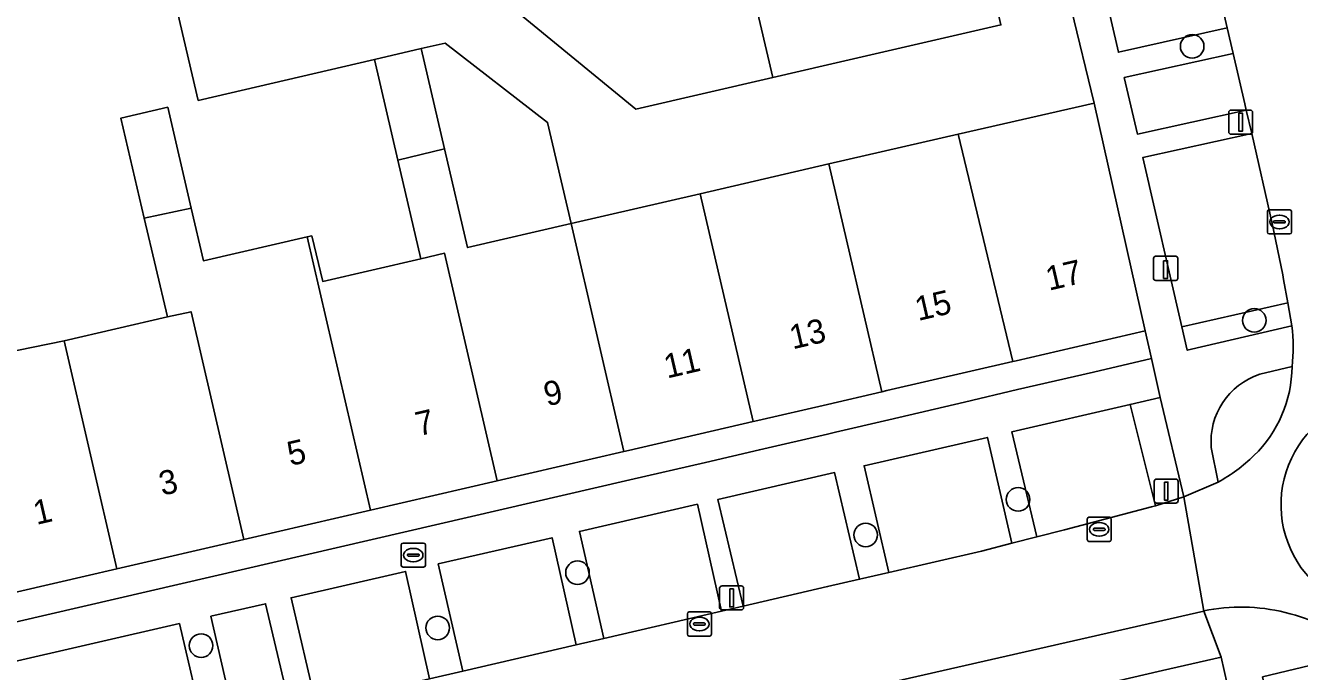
# Model space of a CAD drawing. Extents: x 156412 to 157779, y 382335 to 383768.
# Drawn here: x 156966.7 to 157019.6, y 383218.9 to 383245.7 of the extents above; entities that cross this region are included whole.
import ezdxf

# ---------------------------------------------------------------- set-up
doc = ezdxf.new("R2010")
doc.units = 0
for name, color, linetype in [('IMGEO_Berm_groen', 7, 'Continuous'), ('IMGEO_Boom', 7, 'Continuous'), ('IMGEO_Brandkraan', 7, 'Continuous'), ('IMGEO_Erf', 7, 'Continuous'), ('IMGEO_Kolk', 7, 'Continuous'), ('IMGEO_Laadpaal', 7, 'Continuous'), ('IMGEO_Lichtmast', 7, 'Continuous'), ('IMGEO_Pand', 7, 'Continuous'), ('IMGEO_Pand_nummerreeks', 7, 'Continuous'), ('IMGEO_Parkeervlak_open', 7, 'Continuous'), ('IMGEO_Rijbaan_lokaal_gesloten', 7, 'Continuous'), ('IMGEO_Rijbaan_lokaal_open', 7, 'Continuous'), ('IMGEO_Voetpad_open', 7, 'Continuous')]:
    doc.layers.add(name, color=color, linetype=linetype)

msp = doc.modelspace()

# ---------------------------------------------------------------- linework, layer by layer
at = {"layer": 'IMGEO_Berm_groen'}
for points in [[(157019.263, 383231.508), (157017.921, 383231.192)], [(157015.913, 383228.149), (157016.192, 383226.711)]]:
    msp.add_lwpolyline(points, dxfattribs=at)
for centre, radius, start, end in [((157014.034, 383231.565), 5.229, 314.2509, 359.3782), ((157018.836, 383228.404), 2.935, 108.1768, 184.9835), ((157012.646, 383233.04), 7.255, 299.2615, 313.9725)]:
    msp.add_arc(centre, radius, start, end, dxfattribs=at)
at = {"layer": 'IMGEO_Boom'}
for centre in [(157015.12, 383244.797), (157017.696, 383233.43), (157007.901, 383226), (157001.581, 383224.526), (156989.629, 383222.961), (156983.834, 383220.669), (156974.021, 383219.934)]:
    msp.add_circle(centre, 0.489, dxfattribs=at)
at = {"layer": 'IMGEO_Brandkraan'}
for p, q in [((156982.321, 383223.263), (156982.321, 383224.115)), ((156982.396, 383224.189), (156983.248, 383224.189)), ((156983.322, 383224.115), (156983.322, 383223.263)), ((156982.58, 383223.683), (156982.58, 383223.695)), ((156983.018, 383223.646), (156982.62, 383223.646)), ((156982.623, 383223.732), (156983.021, 383223.732)), ((156982.809, 383223.969), (156982.834, 383223.969)), ((156983.064, 383223.695), (156983.064, 383223.683)), ((156983.248, 383223.189), (156982.396, 383223.189)), ((156982.832, 383223.409), (156982.807, 383223.409))]:
    msp.add_line(p, q, dxfattribs=at)
for points in [[(156982.321, 383223.263), (156982.321, 383224.115)], [(156982.396, 383224.189), (156983.248, 383224.189)], [(156983.322, 383224.115), (156983.322, 383223.263)], [(156983.248, 383223.189), (156982.396, 383223.189)]]:
    msp.add_lwpolyline(points, dxfattribs=at)
for centre, radius, start, end in [((156982.398, 383224.113), 0.0765, 91.552, 178.448), ((156982.398, 383224.113), 0.0765, 91.552, 178.448), ((156983.246, 383224.113), 0.0765, 1.552, 88.448), ((156983.246, 383224.113), 0.0765, 1.552, 88.448), ((156982.62, 383223.692), 0.0403, 85.8775, 175.7526), ((156982.617, 383223.682), 0.0366, 178.938, 274.7102), ((156983.021, 383223.689), 0.043, 264.8664, 352.4533), ((156983.025, 383223.694), 0.0386, 1.7309, 96.639), ((156982.398, 383223.265), 0.0765, 181.552, 268.448), ((156982.398, 383223.265), 0.0765, 181.552, 268.448), ((156983.246, 383223.265), 0.0765, 271.552, 358.448), ((156983.246, 383223.265), 0.0765, 271.552, 358.448)]:
    msp.add_arc(centre, radius, start, end, dxfattribs=at)
for centre, major_axis, ratio, start_param, end_param in [((156982.808, 383223.689), (-0.387, 0.002), 0.722429, 4.712389, 7.853982), ((156982.833, 383223.689), (-0.39, 0.002), 0.717154, 1.570796, 4.712389)]:
    msp.add_ellipse(centre, major_axis=major_axis, ratio=ratio, start_param=start_param, end_param=end_param, dxfattribs=at)
at = {"layer": 'IMGEO_Erf'}
for points in [[(156971.667, 383237.664), (156970.695, 383241.82), (156972.641, 383242.268), (156973.61, 383238.089), (156974.117, 383235.905), (156978.424, 383236.89), (156978.612, 383236.933), (156979.067, 383235.042), (156983.134, 383235.987), (156982.184, 383240.078), (156981.214, 383244.254), (156973.904, 383242.552), (156972.468, 383248.717), (156967.823, 383247.648), (156963.243, 383246.593), (156964.364, 383241.72), (156961.069, 383240.917), (156961.112, 383240.731), (156961.254, 383240.122), (156963.251, 383231.545), (156968.346, 383232.578), (156972.623, 383233.574)], [(156988.391, 383241.642), (156984.144, 383244.936), (156983.143, 383244.704), (156984.117, 383240.54), (156985.073, 383236.45), (156989.363, 383237.444)]]:
    msp.add_lwpolyline(points, close=True, dxfattribs=at)
for points in [[(156986.839, 383246.471), (156992.046, 383242.187), (156997.726, 383243.502), (156996.684, 383248.001)], [(156958.416, 383219.087), (156991.801, 383226.819), (156994.944, 383227.535), (156997.172, 383228.063), (157000, 383228.711), (157000.323, 383228.786), (157002.535, 383229.302), (157005.681, 383230.041), (157007.875, 383230.554), (157011.022, 383231.281), (157013.439, 383231.845), (157013.175, 383232.995), (157007.822, 383231.756), (157007.678, 383231.722), (157002.457, 383230.513), (157002.252, 383230.466), (157000, 383229.945), (156997.105, 383229.275), (156996.91, 383229.23), (156991.747, 383228.034), (156991.556, 383227.99), (156986.3, 383226.773), (156981.044, 383225.557), (156975.788, 383224.34), (156970.533, 383223.123), (156965.263, 383221.903)], [(157016.574, 383218.348), (157016.319, 383219.46), (157013.891, 383218.898), (157010.743, 383218.169)]]:
    msp.add_lwpolyline(points, dxfattribs=at)
at = {"layer": 'IMGEO_Kolk'}
for p, q in [((157018.239, 383237.087), (157018.239, 383237.939)), ((157018.314, 383238.013), (157019.166, 383238.013)), ((157018.727, 383237.793), (157018.752, 383237.793)), ((157019.24, 383237.939), (157019.24, 383237.087)), ((157018.498, 383237.507), (157018.498, 383237.519)), ((157018.936, 383237.47), (157018.538, 383237.47)), ((157018.541, 383237.556), (157018.939, 383237.556)), ((157018.982, 383237.519), (157018.982, 383237.507)), ((157019.166, 383237.013), (157018.314, 383237.013)), ((157018.75, 383237.233), (157018.725, 383237.233)), ((157010.765, 383224.332), (157010.765, 383225.184)), ((157010.84, 383225.258), (157011.692, 383225.258)), ((157011.766, 383225.184), (157011.766, 383224.332)), ((157011.024, 383224.752), (157011.024, 383224.764)), ((157011.462, 383224.715), (157011.064, 383224.715)), ((157011.067, 383224.801), (157011.465, 383224.801)), ((157011.253, 383225.038), (157011.278, 383225.038)), ((157011.508, 383224.764), (157011.508, 383224.752)), ((157011.692, 383224.258), (157010.84, 383224.258)), ((157011.276, 383224.478), (157011.251, 383224.478)), ((156994.186, 383220.404), (156994.186, 383221.256)), ((156994.261, 383221.33), (156995.113, 383221.33)), ((156994.674, 383221.11), (156994.699, 383221.11)), ((156995.187, 383221.256), (156995.187, 383220.404)), ((156994.445, 383220.824), (156994.445, 383220.836)), ((156994.883, 383220.787), (156994.485, 383220.787)), ((156994.488, 383220.873), (156994.886, 383220.873)), ((156994.697, 383220.55), (156994.672, 383220.55)), ((156994.929, 383220.836), (156994.929, 383220.824)), ((156995.113, 383220.33), (156994.261, 383220.33))]:
    msp.add_line(p, q, dxfattribs=at)
for points in [[(157018.239, 383237.087), (157018.239, 383237.939)], [(157018.314, 383238.013), (157019.166, 383238.013)], [(157019.24, 383237.939), (157019.24, 383237.087)], [(157019.166, 383237.013), (157018.314, 383237.013)], [(157010.765, 383224.332), (157010.765, 383225.184)], [(157010.84, 383225.258), (157011.692, 383225.258)], [(157011.766, 383225.184), (157011.766, 383224.332)], [(157011.692, 383224.258), (157010.84, 383224.258)], [(156994.186, 383220.404), (156994.186, 383221.256)], [(156994.261, 383221.33), (156995.113, 383221.33)], [(156995.187, 383221.256), (156995.187, 383220.404)], [(156995.113, 383220.33), (156994.261, 383220.33)]]:
    msp.add_lwpolyline(points, dxfattribs=at)
for centre, radius, start, end in [((157018.316, 383237.937), 0.0765, 91.552, 178.448), ((157018.316, 383237.937), 0.0765, 91.552, 178.448), ((157019.164, 383237.937), 0.0765, 1.552, 88.448), ((157019.164, 383237.937), 0.0765, 1.552, 88.448), ((157018.538, 383237.516), 0.0403, 85.8775, 175.7526), ((157018.535, 383237.506), 0.0366, 178.938, 274.7102), ((157018.939, 383237.513), 0.043, 264.8664, 352.4533), ((157018.943, 383237.518), 0.0386, 1.7309, 96.639), ((157018.316, 383237.089), 0.0765, 181.552, 268.448), ((157018.316, 383237.089), 0.0765, 181.552, 268.448), ((157019.164, 383237.089), 0.0765, 271.552, 358.448), ((157019.164, 383237.089), 0.0765, 271.552, 358.448), ((157010.842, 383225.182), 0.0765, 91.552, 178.448), ((157010.842, 383225.182), 0.0765, 91.552, 178.448), ((157011.69, 383225.182), 0.0765, 1.552, 88.448), ((157011.69, 383225.182), 0.0765, 1.552, 88.448), ((157011.064, 383224.761), 0.0403, 85.8775, 175.7526), ((157011.061, 383224.751), 0.0366, 178.938, 274.7102), ((157011.465, 383224.758), 0.043, 264.8664, 352.4533), ((157011.469, 383224.763), 0.0386, 1.7309, 96.639), ((157010.842, 383224.334), 0.0765, 181.552, 268.448), ((157010.842, 383224.334), 0.0765, 181.552, 268.448), ((157011.69, 383224.334), 0.0765, 271.552, 358.448), ((157011.69, 383224.334), 0.0765, 271.552, 358.448), ((156994.263, 383221.254), 0.0765, 91.552, 178.448), ((156994.263, 383221.254), 0.0765, 91.552, 178.448), ((156995.111, 383221.254), 0.0765, 1.552, 88.448), ((156995.111, 383221.254), 0.0765, 1.552, 88.448), ((156994.263, 383220.406), 0.0765, 181.552, 268.448), ((156994.263, 383220.406), 0.0765, 181.552, 268.448), ((156994.485, 383220.833), 0.0403, 85.8775, 175.7526), ((156994.482, 383220.823), 0.0366, 178.938, 274.7102), ((156994.886, 383220.83), 0.043, 264.8664, 352.4533), ((156994.89, 383220.835), 0.0386, 1.7309, 96.639), ((156995.111, 383220.406), 0.0765, 271.552, 358.448), ((156995.111, 383220.406), 0.0765, 271.552, 358.448)]:
    msp.add_arc(centre, radius, start, end, dxfattribs=at)
for centre, major_axis, ratio, start_param, end_param in [((157018.726, 383237.513), (-0.387, 0.002), 0.722429, 4.712389, 7.853982), ((157018.751, 383237.513), (-0.39, 0.002), 0.717154, 1.570796, 4.712389), ((157011.252, 383224.758), (-0.387, 0.002), 0.722429, 4.712389, 7.853982), ((157011.277, 383224.758), (-0.39, 0.002), 0.717154, 1.570796, 4.712389), ((156994.673, 383220.83), (-0.387, 0.002), 0.722429, 4.712389, 7.853982), ((156994.698, 383220.83), (-0.39, 0.002), 0.717154, 1.570796, 4.712389)]:
    msp.add_ellipse(centre, major_axis=major_axis, ratio=ratio, start_param=start_param, end_param=end_param, dxfattribs=at)
at = {"layer": 'IMGEO_Laadpaal'}
for p, q in [((157013.522, 383236.002), (157013.522, 383235.161)), ((157013.522, 383236.002), (157013.522, 383235.161)), ((157014.438, 383236.086), (157013.597, 383236.086)), ((157014.438, 383236.086), (157013.597, 383236.086)), ((157014.522, 383235.17), (157014.522, 383236.011)), ((157014.522, 383235.17), (157014.522, 383236.011)), ((157013.606, 383235.086), (157014.447, 383235.086)), ((157013.606, 383235.086), (157014.447, 383235.086))]:
    msp.add_line(p, q, dxfattribs=at)
msp.add_lwpolyline([(157013.937, 383235.899), (157014.097, 383235.899), (157014.097, 383235.166), (157013.937, 383235.166), (157013.937, 383235.899)], dxfattribs=at)
for centre, start, end in [((157013.6, 383236.008), 92.4484, 184.2845), ((157013.6, 383236.008), 92.4484, 184.2845), ((157014.444, 383236.008), 2.4484, 94.2845), ((157014.444, 383236.008), 2.4484, 94.2845), ((157013.6, 383235.164), 182.4484, 274.2845), ((157013.6, 383235.164), 182.4484, 274.2845), ((157014.444, 383235.164), 272.4484, 4.2845), ((157014.444, 383235.164), 272.4484, 4.2845)]:
    msp.add_arc(centre, 0.0779, start, end, dxfattribs=at)
at = {"layer": 'IMGEO_Lichtmast'}
for p, q in [((157016.635, 383241.252), (157016.635, 383242.052)), ((157016.635, 383242.052), (157016.635, 383241.252)), ((157016.735, 383242.152), (157017.525, 383242.152)), ((157017.525, 383242.152), (157016.735, 383242.152)), ((157017.625, 383242.052), (157017.625, 383241.252)), ((157017.625, 383241.252), (157017.625, 383242.052)), ((157017.525, 383241.152), (157016.735, 383241.152)), ((157016.735, 383241.152), (157017.525, 383241.152)), ((157013.546, 383225.947), (157013.546, 383226.747)), ((157013.546, 383226.747), (157013.546, 383225.947)), ((157013.646, 383226.847), (157014.436, 383226.847)), ((157014.436, 383226.847), (157013.646, 383226.847)), ((157014.536, 383226.747), (157014.536, 383225.947)), ((157014.536, 383225.947), (157014.536, 383226.747)), ((157014.436, 383225.847), (157013.646, 383225.847)), ((157013.646, 383225.847), (157014.436, 383225.847)), ((156995.525, 383221.515), (156995.525, 383222.315)), ((156995.525, 383222.315), (156995.525, 383221.515)), ((156995.625, 383222.415), (156996.415, 383222.415)), ((156996.415, 383222.415), (156995.625, 383222.415)), ((156996.515, 383222.315), (156996.515, 383221.515)), ((156996.515, 383221.515), (156996.515, 383222.315)), ((156996.415, 383221.415), (156995.625, 383221.415)), ((156995.625, 383221.415), (156996.415, 383221.415))]:
    msp.add_line(p, q, dxfattribs=at)
for points in [[(157017.055, 383242.027), (157017.205, 383242.027), (157017.205, 383241.277), (157017.055, 383241.277), (157017.055, 383242.027)], [(157013.966, 383226.722), (157014.116, 383226.722), (157014.116, 383225.972), (157013.966, 383225.972), (157013.966, 383226.722)], [(156995.945, 383222.29), (156996.095, 383222.29), (156996.095, 383221.54), (156995.945, 383221.54), (156995.945, 383222.29)]]:
    msp.add_lwpolyline(points, dxfattribs=at)
for centre, start, end in [((157016.735, 383242.052), 90, 180), ((157016.735, 383242.052), 90, 180), ((157017.525, 383242.052), 0, 90), ((157017.525, 383242.052), 360, 90), ((157016.735, 383241.252), 180, 270), ((157016.735, 383241.252), 180, 270), ((157017.525, 383241.252), 270, 0), ((157017.525, 383241.252), 270, 0), ((157013.646, 383226.747), 90, 180), ((157013.646, 383226.747), 90, 180), ((157014.436, 383226.747), 0, 90), ((157014.436, 383226.747), 360, 90), ((157013.646, 383225.947), 180, 270), ((157013.646, 383225.947), 180, 270), ((157014.436, 383225.947), 270, 0), ((157014.436, 383225.947), 270, 0), ((156995.625, 383222.315), 90, 180), ((156995.625, 383222.315), 90, 180), ((156996.415, 383222.315), 0, 90), ((156996.415, 383222.315), 360, 90), ((156995.625, 383221.515), 180, 270), ((156995.625, 383221.515), 180, 270), ((156996.415, 383221.515), 270, 0), ((156996.415, 383221.515), 270, 0)]:
    msp.add_arc(centre, 0.1, start, end, dxfattribs=at)
at = {"layer": 'IMGEO_Pand'}
for points in [[(156996.684, 383248.001), (156997.726, 383243.502), (157000, 383244.027), (157007.189, 383245.686), (157006.193, 383250), (157005.927, 383251.153), (157000.927, 383250), (157000, 383249.761), (156996.463, 383248.945)], [(156984.117, 383240.54), (156983.143, 383244.704), (156981.214, 383244.254), (156982.184, 383240.078)], [(156971.667, 383237.664), (156973.61, 383238.089), (156972.641, 383242.268), (156970.695, 383241.82)], [(157005.417, 383241.151), (157007.678, 383231.722), (157007.822, 383231.756), (157013.175, 383232.995), (157011.058, 383242.446)], [(157000.056, 383239.921), (157002.252, 383230.466), (157002.457, 383230.513), (157007.678, 383231.722), (157005.417, 383241.151)], [(156984.117, 383240.54), (156982.184, 383240.078), (156983.134, 383235.987), (156984.117, 383236.216), (156986.3, 383226.773), (156991.556, 383227.99), (156989.363, 383237.444), (156985.073, 383236.45)], [(157000.056, 383239.921), (156994.722, 383238.685), (156996.91, 383229.23), (156997.105, 383229.275), (157000, 383229.945), (157002.252, 383230.466)], [(156989.363, 383237.444), (156991.556, 383227.99), (156991.747, 383228.034), (156996.91, 383229.23), (156994.722, 383238.685)], [(156978.424, 383236.89), (156974.117, 383235.905), (156973.61, 383238.089), (156971.667, 383237.664), (156972.623, 383233.574), (156973.605, 383233.785), (156975.788, 383224.34), (156981.044, 383225.557)], [(156986.3, 383226.773), (156984.117, 383236.216), (156983.134, 383235.987), (156979.067, 383235.042), (156978.612, 383236.933), (156978.424, 383236.89), (156981.044, 383225.557)], [(156968.346, 383232.578), (156970.533, 383223.123), (156975.788, 383224.34), (156973.605, 383233.785), (156972.623, 383233.574)], [(156968.346, 383232.578), (156963.251, 383231.545), (156965.263, 383221.903), (156970.533, 383223.123)]]:
    msp.add_lwpolyline(points, close=True, dxfattribs=at)
at = {"layer": 'IMGEO_Parkeervlak_open'}
for points in [[(157015.544, 383250), (157014.377, 383255.032), (157009.881, 383253.996), (157010.804, 383250), (157012.062, 383244.552), (157016.573, 383245.562)], [(157017.304, 383242.41), (157016.818, 383244.505), (157012.305, 383243.503), (157012.846, 383241.16), (157017.364, 383242.15)], [(157018.443, 383237.447), (157017.587, 383241.178), (157013.072, 383240.182), (157014.694, 383233.163), (157019.082, 383234.155), (157018.911, 383235.125), (157018.879, 383235.313)], [(157012.548, 383229.941), (157007.642, 383228.81), (157008.676, 383224.445), (157009.824, 383224.739), (157013.438, 383225.691), (157013.594, 383225.739)], [(157006.627, 383228.576), (157001.516, 383227.398), (157002.543, 383222.97), (157006.385, 383223.86), (157007.644, 383224.182)], [(157000.294, 383227.116), (156995.45, 383225.999), (156996.497, 383221.57), (157000, 383222.381), (157001.325, 383222.688)], [(156994.601, 383225.803), (156989.712, 383224.676), (156990.716, 383220.231), (156995.596, 383221.361)], [(156988.573, 383224.413), (156983.857, 383223.326), (156984.872, 383218.878), (156989.578, 383219.967)], [(156982.498, 383223.013), (156977.751, 383221.918), (156978.787, 383217.469), (156983.498, 383218.56)], [(156976.692, 383221.674), (156974.428, 383221.152), (156975.443, 383216.694), (156977.739, 383217.226)], [(156973.121, 383220.85), (156965.872, 383219.179), (156966.886, 383214.712), (156974.16, 383216.397)]]:
    msp.add_lwpolyline(points, close=True, dxfattribs=at)
at = {"layer": 'IMGEO_Rijbaan_lokaal_gesloten'}
for points in [[(157015.544, 383250), (157016.573, 383245.562), (157016.818, 383244.505), (157017.304, 383242.41), (157017.364, 383242.15), (157017.587, 383241.178), (157018.443, 383237.447), (157018.879, 383235.313), (157018.911, 383235.125), (157019.082, 383234.155), (157019.25, 383233.203)], [(157016.192, 383226.711), (157014.77, 383226.101), (157015.597, 383221.37)], [(157000, 383217.808), (157015.597, 383221.37), (157014.77, 383226.101), (157013.594, 383225.739), (157013.438, 383225.691), (157009.824, 383224.739), (157008.676, 383224.445), (157007.644, 383224.182), (157006.385, 383223.86), (157002.543, 383222.97), (157001.325, 383222.688), (157000, 383222.381), (156996.497, 383221.57), (156995.596, 383221.361), (156990.716, 383220.231), (156989.578, 383219.967), (156984.872, 383218.878), (156983.498, 383218.56), (156978.787, 383217.469), (156977.739, 383217.226), (156975.443, 383216.694), (156974.16, 383216.397), (156966.886, 383214.712), (156965.48, 383214.387)]]:
    msp.add_lwpolyline(points, dxfattribs=at)
for centre, radius, start, end in [((157012.309, 383232.302), 6.999, 353.4845, 7.3944), ((157014.034, 383231.565), 5.229, 314.2509, 359.3782), ((157023.294, 383225.78), 4.491, 101.6218, 283.8137), ((157012.646, 383233.04), 7.255, 299.2615, 313.9725), ((157017.152, 383214.087), 7.448, 75.8735, 102.0543), ((157017.69, 383215.446), 6.001, 43.779, 77.6856)]:
    msp.add_arc(centre, radius, start, end, dxfattribs=at)
at = {"layer": 'IMGEO_Rijbaan_lokaal_open'}
msp.add_arc((157023.294, 383225.78), 4.491, 101.6218, 283.8137, dxfattribs=at)
at = {"layer": 'IMGEO_Voetpad_open'}
for points in [[(157013.072, 383240.182), (157017.587, 383241.178), (157017.364, 383242.15), (157012.846, 383241.16), (157012.305, 383243.503), (157016.818, 383244.505), (157016.573, 383245.562), (157012.062, 383244.552), (157010.804, 383250)], [(156972.468, 383248.717), (156973.904, 383242.552), (156981.214, 383244.254), (156983.143, 383244.704), (156984.144, 383244.936), (156988.391, 383241.642), (156989.363, 383237.444), (156994.722, 383238.685), (157000.056, 383239.921), (157005.417, 383241.151), (157011.058, 383242.446), (157010.096, 383246.373)], [(157007.189, 383245.686), (157000, 383244.027), (156997.726, 383243.502), (156992.046, 383242.187), (156986.839, 383246.471)], [(157010.096, 383246.373), (157011.058, 383242.446), (157013.175, 383232.995), (157013.439, 383231.845), (157013.787, 383230.227), (157014.77, 383226.101), (157016.192, 383226.711), (157015.913, 383228.149)], [(157019.25, 383233.203), (157014.918, 383232.191), (157014.694, 383233.163), (157013.072, 383240.182)], [(156978.787, 383217.469), (156977.751, 383221.918), (156982.498, 383223.013), (156983.498, 383218.56), (156984.872, 383218.878), (156983.857, 383223.326), (156988.573, 383224.413), (156989.578, 383219.967), (156990.716, 383220.231), (156989.712, 383224.676), (156994.601, 383225.803), (156995.596, 383221.361), (156996.497, 383221.57), (156995.45, 383225.999), (157000.294, 383227.116), (157001.325, 383222.688), (157002.543, 383222.97), (157001.516, 383227.398), (157006.627, 383228.576), (157007.644, 383224.182), (157008.676, 383224.445), (157007.642, 383228.81), (157012.548, 383229.941), (157013.787, 383230.227), (157013.439, 383231.845), (157011.022, 383231.281), (157007.875, 383230.554), (157005.681, 383230.041), (157002.535, 383229.302), (157000.323, 383228.786), (157000, 383228.711), (156997.172, 383228.063), (156994.944, 383227.535), (156991.801, 383226.819), (156958.416, 383219.087)], [(157017.921, 383231.192), (157019.263, 383231.508)], [(156975.443, 383216.694), (156974.428, 383221.152), (156976.692, 383221.674), (156977.739, 383217.226)], [(157008.531, 383217.658), (157010.743, 383218.169), (157013.891, 383218.898), (157016.319, 383219.46), (157015.597, 383221.37), (157000, 383217.808), (156965.281, 383209.878)], [(157015.597, 383221.37), (157016.319, 383219.46), (157016.574, 383218.348), (157018.782, 383208.833), (157019.502, 383205.715), (157025.67, 383179.012)], [(156965.872, 383219.179), (156973.121, 383220.85), (156974.16, 383216.397)], [(157021.712, 383219.402), (157022.023, 383219.598), (157018.04, 383218.634), (157018.29, 383217.552), (157022.407, 383218.508)], [(157029.679, 383188.816), (157029.433, 383189.888), (157024.937, 383188.866), (157024.39, 383191.234), (157028.883, 383192.287), (157028.648, 383193.311), (157024.156, 383192.248), (157022.996, 383197.271), (157027.51, 383198.266), (157027.143, 383199.867), (157022.638, 383198.822), (157020.99, 383205.959), (157025.515, 383206.96), (157024.745, 383210.216), (157020.241, 383209.125), (157019.64, 383211.721), (157024.156, 383212.726), (157023.935, 383213.667), (157019.429, 383212.635), (157018.29, 383217.552), (157018.04, 383218.634), (157022.023, 383219.598)]]:
    msp.add_lwpolyline(points, dxfattribs=at)
for points in [[(157019.25, 383233.203), (157019.082, 383234.155), (157014.694, 383233.163), (157014.918, 383232.191)], [(157013.787, 383230.227), (157012.548, 383229.941), (157013.594, 383225.739), (157014.77, 383226.101)]]:
    msp.add_lwpolyline(points, close=True, dxfattribs=at)
for centre, radius, start, end in [((157012.309, 383232.302), 6.999, 353.4845, 7.3944), ((157018.836, 383228.404), 2.935, 108.1768, 184.9835), ((157017.152, 383214.087), 7.448, 75.8735, 102.0543), ((157017.69, 383215.446), 6.001, 43.779, 77.6856)]:
    msp.add_arc(centre, radius, start, end, dxfattribs=at)

# ---------------------------------------------------------------- texts
at = {"layer": 'IMGEO_Pand_nummerreeks'}
for s, rotation, p in [('17', 13.0345, (157009.179, 383234.657)), ('15', 13.0345, (157003.757, 383233.402)), ('13', 13.076, (156998.552, 383232.223)), ('11', 13.076, (156993.344, 383231.013)), ('9', 13.076, (156988.362, 383229.856)), ('7', 13.076, (156983.043, 383228.62)), ('5', 13.076, (156977.723, 383227.385)), ('3', 13.076, (156972.404, 383226.149)), ('1', 13.0749, (156967.195, 383224.939))]:
    msp.add_text(s, height=1, rotation=rotation, dxfattribs=at).set_placement(p)

doc.saveas('drawing.dxf')
